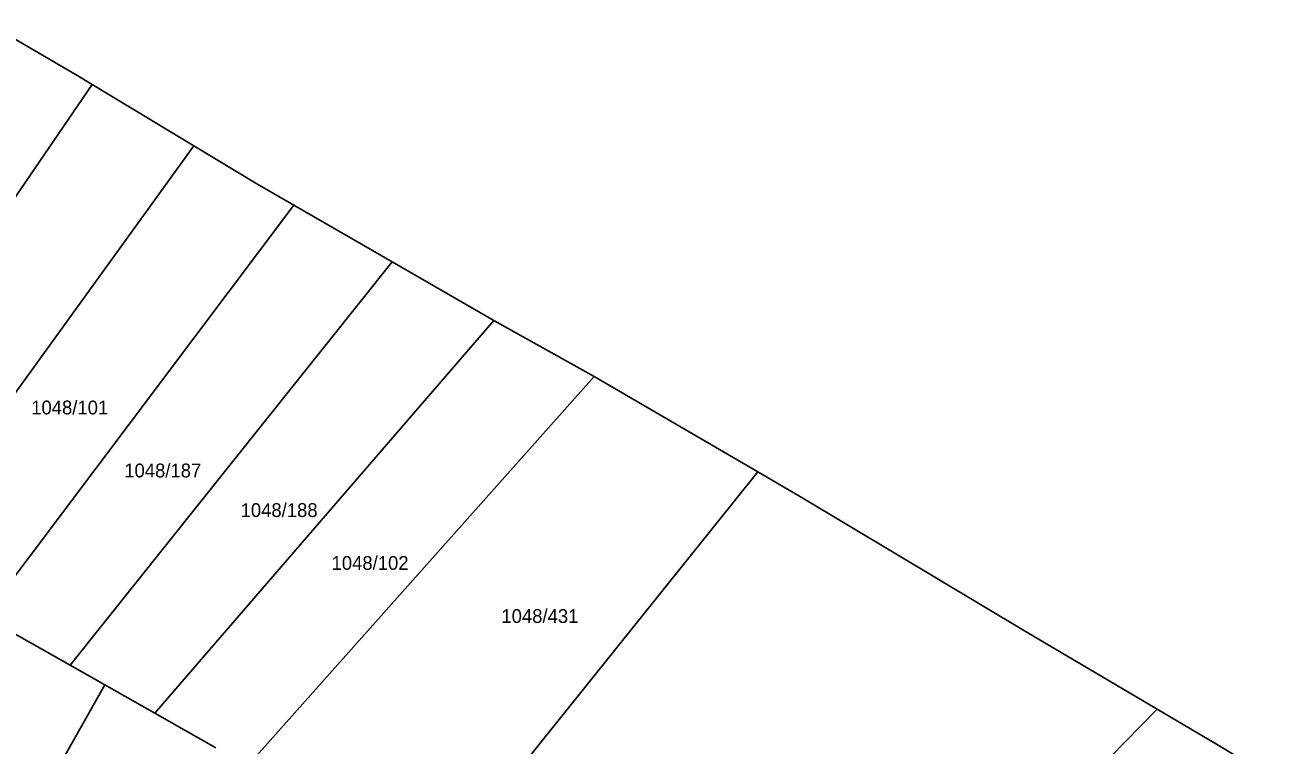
# Model space of a CAD drawing. Extents: x -580630 to -576196, y -1189024 to -1183567.
# Drawn here: x -576708 to -576555, y -1186079.1 to -1185990.4 of the extents above; entities that cross this region are included whole.
import ezdxf

# ---------------------------------------------------------------- set-up
doc = ezdxf.new("R2010")
doc.units = 0
for name, color, linetype in [('Vrstva 1', 7, 'Continuous'), ('Vrstva 13', 7, 'Continuous'), ('Vrstva 18', 7, 'Continuous'), ('Vrstva 6', 7, 'Continuous')]:
    doc.layers.add(name, color=color, linetype=linetype)

msp = doc.modelspace()

# ---------------------------------------------------------------- linework, layer by layer
at = {"layer": 'Vrstva 1'}
for p, q in [((-576657.37, -1186094.79), (-576617.77, -1186045.41)), ((-576612.95, -1186119.77), (-576568.6, -1186074.64))]:
    msp.add_line(p, q, dxfattribs=at)
at = {"layer": 'Vrstva 13'}
for p, q in [((-576712.26, -1185990.35), (-576701.66, -1185996.51)), ((-576701.66, -1185996.51), (-576699.7, -1185997.7)), ((-576699.7, -1185997.7), (-576687.2, -1186005.26)), ((-576687.2, -1186005.26), (-576679.45, -1186009.94)), ((-576679.45, -1186009.94), (-576674.89, -1186012.57)), ((-576674.89, -1186012.57), (-576662.76, -1186019.55)), ((-576662.76, -1186019.55), (-576650.26, -1186026.75)), ((-576650.26, -1186026.75), (-576637.93, -1186033.66)), ((-576637.93, -1186033.66), (-576617.77, -1186045.41)), ((-576617.77, -1186045.41), (-576612.25, -1186048.63)), ((-576612.25, -1186048.63), (-576584.73, -1186065.13)), ((-576584.73, -1186065.13), (-576583.85, -1186065.65)), ((-576583.85, -1186065.65), (-576568.6, -1186074.64)), ((-576568.6, -1186074.64), (-576561.31, -1186078.94)), ((-576561.31, -1186078.94), (-576554.96, -1186082.76))]:
    msp.add_line(p, q, dxfattribs=at)
at = {"layer": 'Vrstva 6'}
for p, q in [((-576699.7, -1185997.7), (-576735.69, -1186050.35)), ((-576724.39, -1186056.76), (-576687.2, -1186005.26)), ((-576712.97, -1186063.24), (-576674.89, -1186012.57)), ((-576702.43, -1186069.23), (-576662.76, -1186019.55)), ((-576692, -1186075.14), (-576650.26, -1186026.75)), ((-576680.48, -1186081.51), (-576637.93, -1186033.66)), ((-576709.6, -1186065.16), (-576702.43, -1186069.23)), ((-576702.43, -1186069.23), (-576698.13, -1186071.66)), ((-576698.13, -1186071.66), (-576729.48, -1186127.14)), ((-576698.13, -1186071.66), (-576692, -1186075.14)), ((-576692, -1186075.14), (-576684.5, -1186079.4))]:
    msp.add_line(p, q, dxfattribs=at)

# ---------------------------------------------------------------- texts
at = {"layer": 'Vrstva 18'}
for s, p in [('1048/101', (-576707.207, -1186038.33)), ('1048/187', (-576695.755, -1186046.09)), ('1048/188', (-576681.435, -1186050.97)), ('1048/102', (-576670.239, -1186057.48)), ('1048/431', (-576649.336, -1186064.02))]:
    msp.add_text(s, height=1.7, dxfattribs=at).set_placement(p)

doc.saveas('drawing.dxf')
